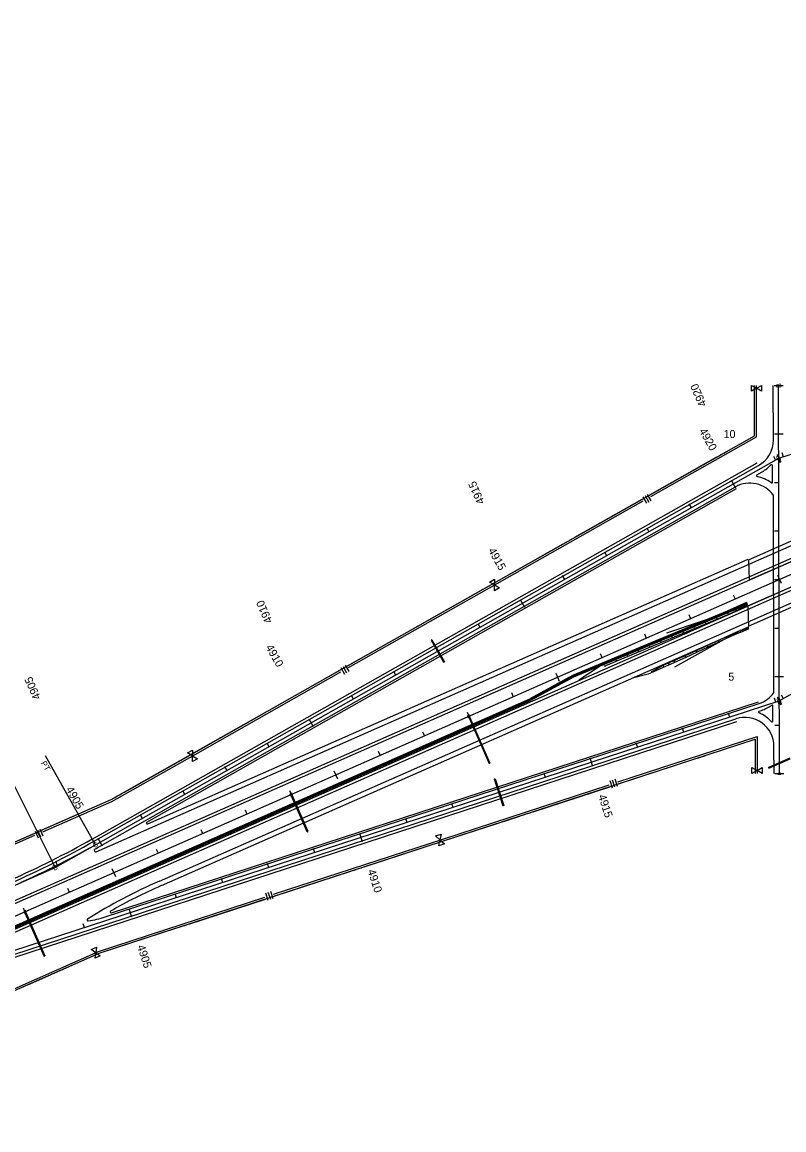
# Model space of a CAD drawing. Extents: x 192699 to 285914, y 194342 to 233219.
# Drawn here: x 235965 to 237535, y 212491 to 214774 of the extents above; entities that cross this region are included whole.
import ezdxf

# ---------------------------------------------------------------- set-up
doc = ezdxf.new("R2010")
doc.units = 0
for name, color, linetype in [('CENT LINE', 7, 'Continuous'), ('CONCRETE', 7, 'Continuous'), ('CURVE DATA', 7, 'Continuous'), ('CURVE LINE', 7, 'Continuous'), ('DRAINAGE', 7, 'Continuous'), ('GUARDRAIL', 7, 'Continuous'), ('R-W - CofA', 7, 'Continuous'), ('R_Proposed Guardrail', 7, 'Continuous'), ('ROAD', 7, 'Continuous'), ('SHOULDER', 7, 'Continuous'), ('STATIONING1', 7, 'Continuous'), ('STATIONING2', 7, 'Continuous'), ('WRSF', 7, 'Continuous')]:
    doc.layers.add(name, color=color, linetype=linetype)

msp = doc.modelspace()

# ---------------------------------------------------------------- linework, layer by layer
at = {"layer": 'CENT LINE'}
for p, q in [((235115.1, 212563.9), (240071.3, 214746.4)), ((237524.9, 213875.3), (239178.5, 214414.4)), ((237525.7, 213375.3), (238935, 214171.8)), ((237526, 213225.3), (237524.6, 214025.3)), ((236115.7, 213078.8), (237524.9, 213875.3)), ((235872.1, 212836.1), (237525.7, 213375.3))]:
    msp.add_line(p, q, dxfattribs=at)
msp.add_arc((235175.9, 214741.5), 1909.9, 293.7671, 299.4752, dxfattribs=at)
at = {"layer": 'CONCRETE'}
for p, q in [((237458.1, 213577.7), (237418.2, 213560.1)), ((237458.1, 213577.7), (237459.7, 213574)), ((237418.2, 213560.1), (237099.5, 213427.3)), ((237419.8, 213556.4), (237101.3, 213423.7)), ((237459.7, 213574), (237419.8, 213556.4)), ((237099.5, 213427.3), (237011.2, 213379.2)), ((237101.3, 213423.7), (237013, 213375.6)), ((235122.3, 212547.4), (237011.2, 213379.2)), ((235123.9, 212543.8), (237013, 213375.6))]:
    msp.add_line(p, q, dxfattribs=at)
at = {"layer": 'CURVE DATA'}
for points in [[(236115.7, 213078.8), (236012.4, 213261.6)], [(235938.7, 213219.7), (236032.8, 213032)]]:
    msp.add_lwpolyline(points, dxfattribs=at)
at = {"layer": 'CURVE LINE'}
for p, q in [((236032.8, 213032), (236115.7, 213078.8)), ((235945.6, 212993.6), (236032.8, 213032))]:
    msp.add_line(p, q, dxfattribs=at)
at = {"layer": 'DRAINAGE'}
for p, q in [((236808, 213500), (236833.6, 213454.7)), ((236809.7, 213500.9), (236835.3, 213455.7)), ((236885.4, 213341.3), (236927.3, 213246.1)), ((236887.2, 213342.1), (236929.1, 213246.9)), ((237504, 213238.8), (237548, 213258)), ((237504, 213236.6), (237548, 213255.8)), ((237504, 213236.6), (237504, 213238.8)), ((236938.1, 213214.2), (236956, 213159)), ((236940, 213214.8), (236957.9, 213159.6)), ((236552.4, 213105), (236519.3, 213180.1)), ((236554.2, 213105.9), (236521.1, 213180.9))]:
    msp.add_line(p, q, dxfattribs=at)
for points in [[(236809.7, 213500.9), (236808, 213500)], [(236833.6, 213454.7), (236835.3, 213455.7)], [(236927.3, 213246.1), (236929.1, 213246.9)], [(236938.1, 213214.2), (236940, 213214.8)], [(236957.9, 213159.6), (236956, 213159)], [(236552.4, 213105), (236554.2, 213105.9)], [(235970.2, 212938.3), (236009.7, 212848.6)], [(235972, 212939.1), (236011.5, 212849.4)], [(236009.7, 212848.6), (236011.5, 212849.4)]]:
    msp.add_lwpolyline(points, dxfattribs=at)
for points in [[(236884.5, 213340.9), (236888.1, 213342.5), (236886.5, 213346.2), (236882.9, 213344.6)], [(236518.4, 213179.7), (236522.1, 213181.3), (236520.4, 213185), (236516.8, 213183.3)], [(235969.3, 212937.9), (235972.9, 212939.5), (235971.3, 212943.2), (235967.7, 212941.5)]]:
    msp.add_lwpolyline(points, close=True, dxfattribs=at)
at = {"layer": 'GUARDRAIL'}
for p, q in [((237438.6, 213563.2), (237293.4, 213514.4)), ((237441.6, 213517.8), (237309.8, 213444.9))]:
    msp.add_line(p, q, dxfattribs=at)
at = {"layer": 'R-W - CofA'}
for p, q in [((237468.4, 214025.2), (237478.7, 214019.3)), ((237468.4, 214013.3), (237468.4, 214025.2)), ((237478.7, 214019.3), (237468.4, 214013.3)), ((237474.8, 213921.6), (237474.6, 214025.2)), ((237478.7, 214019.3), (237488.9, 214025.2)), ((237488.9, 214013.3), (237478.7, 214019.3)), ((237488.9, 214025.2), (237488.9, 214013.3)), ((236148, 213171.8), (237474.8, 213921.6)), ((237244.8, 213795.7), (237252.2, 213782.5)), ((237249.1, 213798.2), (237256.6, 213785)), ((237253.5, 213800.6), (237261, 213787.5)), ((236928.6, 213620.1), (236938.9, 213625.9)), ((236938.9, 213625.9), (236938.8, 213614.1)), ((236938.8, 213614.1), (236928.6, 213620.1)), ((236938.7, 213602.2), (236938.8, 213614.1)), ((236949, 213608), (236938.7, 213602.2)), ((236938.8, 213614.1), (236949, 213608)), ((236621.8, 213443.6), (236629.2, 213430.4)), ((236626.2, 213446.1), (236633.6, 213432.9)), ((236630.6, 213448.5), (236638, 213435.4)), ((237475.9, 213295.9), (237476, 213225.2)), ((236305.6, 213268), (236316, 213273.8)), ((236315.8, 213262), (236305.6, 213268)), ((236315.7, 213250.1), (236315.8, 213262)), ((236316, 213273.8), (236315.8, 213262)), ((236315.8, 213262), (236326.1, 213255.9)), ((236326.1, 213255.9), (236315.7, 213250.1)), ((237469.5, 213237.6), (237480.2, 213231.4)), ((237469.5, 213225.2), (237469.5, 213237.6)), ((237480.2, 213231.4), (237490.9, 213237.6)), ((237490.9, 213237.6), (237490.9, 213225.2)), ((237181.5, 213212.6), (237186.4, 213197.7)), ((237186.5, 213214.3), (237191.4, 213199.3)), ((237480.2, 213231.4), (237469.5, 213225.2)), ((237490.9, 213225.2), (237480.2, 213231.4)), ((237176.5, 213211), (237181.4, 213196)), ((235991.6, 213106.7), (235997.7, 213092.9)), ((235996.2, 213108.8), (236002.3, 213094.9)), ((236000.8, 213110.8), (236006.9, 213097)), ((236816.8, 213096.7), (236828.6, 213100.6)), ((236828.6, 213100.6), (236826, 213088.5)), ((236826, 213088.5), (236816.8, 213096.7)), ((236823.5, 213076.3), (236826, 213088.5)), ((236835.2, 213080.2), (236823.5, 213076.3)), ((236826, 213088.5), (236835.2, 213080.2)), ((236466.6, 212979.5), (236471.4, 212964.6)), ((236471.5, 212981.2), (236476.4, 212966.2)), ((236476.5, 212982.8), (236481.4, 212967.8)), ((236107.1, 212863), (236117.7, 212867.6)), ((236116.4, 212856.2), (236107.1, 212863)), ((236115.2, 212844.7), (236116.4, 212856.2)), ((236125.7, 212849.4), (236115.2, 212844.7)), ((236117.7, 212867.6), (236116.4, 212856.2)), ((236116.4, 212856.2), (236125.7, 212849.4))]:
    msp.add_line(p, q, dxfattribs=at)
for points in [[(237260.8, 213796), (237478.8, 213919.3), (237478.6, 214025.2)], [(237421.3, 213891.4), (237474.8, 213921.6), (237474.6, 214025.2)], [(237258.8, 213799.5), (237397.2, 213877.8)], [(237401.7, 213880.3), (237407, 213883.3)], [(237411.5, 213885.9), (237416.8, 213888.9)], [(236944, 213617), (237245, 213787.1)], [(237104.5, 213712.4), (237243, 213790.6)], [(236942, 213620.5), (237080.5, 213698.8)], [(237084.9, 213701.3), (237090.3, 213704.3)], [(237094.7, 213706.8), (237100.1, 213709.8)], [(236637.8, 213443.9), (236944, 213617)], [(236798.3, 213539.3), (236942, 213620.5)], [(236778.7, 213528.2), (236784.1, 213531.3)], [(236788.5, 213533.8), (236793.9, 213536.8)], [(236635.8, 213447.4), (236774.3, 213525.7)], [(236321, 213264.9), (236622, 213435)], [(236481.6, 213360.3), (236620, 213438.5)], [(236462, 213349.2), (236467.3, 213352.2)], [(236471.8, 213354.7), (236477.1, 213357.7)], [(236319, 213268.4), (236457.5, 213346.7)], [(236123.3, 212854.9), (237475.9, 213295.9)], [(237192.9, 213208.1), (237480.1, 213301.7), (237480.2, 213225.2)], [(237379.4, 213264.5), (237475.9, 213295.9), (237476, 213225.2)], [(236007.5, 213105.5), (236149.8, 213168.1), (236321, 213264.9)], [(236175.4, 213187.2), (236319, 213268.4)], [(237357.1, 213257.2), (237363.2, 213259.2)], [(237368.3, 213260.8), (237374.4, 213262.8)], [(237194.2, 213204.1), (237352, 213255.5)], [(236831.9, 213090.4), (237174.9, 213202.2)], [(237018.4, 213146.8), (237176.2, 213198.2)], [(235330.3, 212811.7), (236148, 213171.8)], [(236005.9, 213109.2), (236148, 213171.8), (236151.3, 213173.6)], [(236155.8, 213176.1), (236161.1, 213179.2)], [(236165.6, 213181.7), (236170.9, 213184.7)], [(237007.3, 213143.1), (237013.3, 213145.1)], [(236833.2, 213086.4), (236991, 213137.8)], [(236996.1, 213139.5), (237002.2, 213141.5)], [(235674.5, 212958.8), (235991, 213098.2)], [(235843.8, 213037.8), (235989.3, 213101.9)], [(236483, 212976.6), (236831.9, 213090.4)], [(236669.5, 213033), (236833.2, 213086.4)], [(236658.3, 213029.4), (236664.4, 213031.3)], [(236484.3, 212972.6), (236642.1, 213024.1)], [(236647.2, 213025.7), (236653.3, 213027.7)], [(236122, 212858.9), (236465, 212970.7)], [(236308.5, 212915.3), (236466.3, 212966.7)], [(236123.3, 212854.9), (236281.1, 212906.4)], [(236286.2, 212908), (236292.3, 212910)], [(236297.3, 212911.7), (236303.4, 212913.6)], [(235330.3, 212491.1), (235386.1, 212530.3), (236123.3, 212854.9)], [(235809.1, 212720.8), (236121.7, 212858.5)], [(235976.6, 212790.3), (236123.3, 212854.9)], [(235966.6, 212785.9), (235972.1, 212788.3)]]:
    msp.add_lwpolyline(points, dxfattribs=at)
at = {"layer": 'R_Proposed Guardrail'}
for p, q in [((237419.8, 213556.4), (237304.4, 213508.3)), ((237442.6, 213566.4), (237419.7, 213556.4)), ((237444, 213563.2), (237421.1, 213553.2)), ((237442.6, 213566.4), (237459.7, 213574)), ((237444, 213563.2), (237461.2, 213570.8)), ((237421.1, 213553.2), (237213.4, 213466.6)), ((237422.4, 213510), (237331.7, 213467.9)), ((237445.3, 213520.1), (237422.4, 213510)), ((237446.7, 213516.9), (237423.8, 213506.8)), ((237445.3, 213520.1), (237462.5, 213527.7)), ((237446.7, 213516.9), (237463.9, 213524.5)), ((237304.4, 213508.3), (237156.7, 213446.8)), ((237423.9, 213506.9), (237333.1, 213464.7)), ((237213.4, 213466.6), (237167.2, 213447.4)), ((237333.1, 213464.7), (237255.3, 213430.4)), ((237331.7, 213467.9), (237285.9, 213447.8)), ((237156.7, 213446.8), (237112.4, 213417.8)), ((237165.3, 213447.6), (237167.2, 213447.4)), ((237166, 213445.8), (237165.3, 213447.6)), ((237166, 213445.8), (237167.2, 213447.4)), ((237285.9, 213447.8), (237263.9, 213435.8)), ((237255.3, 213430.4), (237222.9, 213422.2))]:
    msp.add_line(p, q, dxfattribs=at)
for centre in [(237420.8, 213553.8), (237438, 213561.4), (237443.7, 213563.9), (237446.5, 213565.2), (237449.4, 213566.4), (237452.3, 213567.7), (237453.7, 213568.3), (237455.1, 213569), (237456.6, 213569.6), (237458, 213570.2), (237459.4, 213570.9), (237374.6, 213534.6), (237397.7, 213544.2), (237328.5, 213515.4), (237351.6, 213525), (237422.7, 213509.3), (237439.9, 213516.9), (237445.6, 213519.4), (237448.5, 213520.7), (237451.3, 213521.9), (237454.2, 213523.2), (237455.6, 213523.8), (237457, 213524.5), (237458.5, 213525.1), (237459.9, 213525.7), (237461.3, 213526.4), (237259.2, 213486.5), (237282.3, 213496.1), (237305.4, 213505.8), (237377.4, 213488.3), (237400, 213498.8), (237213.1, 213467.3), (237236.2, 213476.9), (237332, 213467.2), (237354.7, 213477.7), (237190, 213457.7), (237286.2, 213447.1), (237297.7, 213452.1), (237309.1, 213457.1), (237263.9, 213435.8)]:
    msp.add_circle(centre, 0.75, dxfattribs=at)
at = {"layer": 'ROAD'}
for p, q in [((235103, 212591.4), (240059.2, 214773.9)), ((235127.2, 212536.4), (240083.4, 214719)), ((236117.4, 213064.3), (238802.8, 214246.9)), ((236247.6, 213003.6), (238943, 214190.5)), ((237513.8, 213912.8), (237513.6, 214025.3)), ((236112, 213085.3), (237483.3, 213860.4)), ((237512, 213826.5), (237511.9, 213859.9)), ((237479.6, 213841.1), (237490.7, 213847.4)), ((236119.4, 213072.3), (237435.5, 213816.2)), ((237514.7, 213392.2), (237514, 213798.7)), ((237462.5, 213665.9), (237588.2, 213721.3)), ((237463.8, 213624.4), (237589.5, 213679.8)), ((237462.5, 213665.9), (237463.8, 213624.4)), ((237461.2, 213570.8), (237586.9, 213626.2)), ((237462.4, 213529.3), (237588.1, 213584.6)), ((237461.2, 213570.8), (237462.4, 213529.3)), ((237512.8, 213334.1), (237512.8, 213364.3)), ((235874.5, 212829), (237436.3, 213338.2)), ((237515, 213225.3), (237514.9, 213281.3))]:
    msp.add_line(p, q, dxfattribs=at)
for points in [[(236136, 212930), (237484.3, 213369.6)], [(237484.5, 213353.9), (237488.9, 213355.4)]]:
    msp.add_lwpolyline(points, dxfattribs=at)
for centre, radius, start, end in [((237453.8, 213912.7), 60, 299.4752, 0.1), ((237453.8, 213912.7), 75, 299.4752, 316.7583), ((237509.9, 213859.9), 2, 0.1, 136.7583), ((237480.6, 213839.4), 2, 119.4752, 258.3477), ((237465.1, 213763.9), 75, 54.3383, 78.3477), ((237465.1, 213763.9), 60, 35.3477, 119.4752), ((237510, 213826.5), 2, 234.3383, 0.1), ((237465.7, 213426.7), 60, 288.0585, 324.8522), ((237485.1, 213352), 2, 108.0585, 246.9321), ((237454.9, 213281.2), 75, 43.4418, 66.9321), ((237465.7, 213426.7), 75, 288.0585, 305.8617), ((237510.8, 213364.3), 2, 0.1, 125.8617), ((237454.9, 213281.2), 60, 0.0999, 108.0585), ((237510.8, 213334.1), 2, 223.4418, 0.1), ((235175.9, 214741.5), 1902.4, 293.7671, 299.4752), ((236116.2, 213067), 3, 119.3159, 293.7667), ((235175.9, 214741.5), 1917.4, 299.3159, 299.4752), ((236723.9, 211921.9), 1182, 113.7667, 121.8944), ((236100.5, 212923.7), 2, 121.8944, 278.5277), ((236068.5, 213136.8), 217.5, 278.5277, 288.0585)]:
    msp.add_arc(centre, radius, start, end, dxfattribs=at)
at = {"layer": 'SHOULDER'}
for p, q in [((235105.4, 212585.9), (240061.7, 214768.4)), ((235124.7, 212541.9), (240081, 214724.5)), ((236109, 213090.5), (237480.4, 213865.6)), ((236221.6, 213125.5), (237437.5, 213812.7)), ((236223.4, 213121.9), (237461.9, 213667.3)), ((236251.6, 212994.5), (237463, 213527.9)), ((236148.6, 212938.4), (237483, 213373.4)), ((235876.3, 212823.3), (237438.1, 213332.5))]:
    msp.add_line(p, q, dxfattribs=at)
for centre, radius, start, end in [((236222.6, 213123.7), 2, 119.4752, 293.7667), ((235175.9, 214741.5), 1896.4, 293.7671, 299.4752), ((236723.9, 211921.8), 1172, 113.7667, 119.4906), ((236148, 212940.3), 2, 119.4906, 288.0585)]:
    msp.add_arc(centre, radius, start, end, dxfattribs=at)
at = {"layer": 'STATIONING1'}
for points in [[(237522.5, 213633.9), (237529.8, 213617.4)], [(237431, 213593.6), (237434.6, 213585.3)], [(237339.5, 213553.3), (237343.1, 213545)], [(237248, 213513), (237251.6, 213504.7)], [(237156.4, 213472.7), (237160.1, 213464.4)], [(237064.9, 213432.4), (237072.2, 213415.9)], [(236973.4, 213392.1), (236977, 213383.8)], [(236881.9, 213351.8), (236885.5, 213343.5)], [(236790.4, 213311.5), (236794, 213303.2)], [(236698.8, 213271.2), (236702.5, 213262.9)], [(236607.3, 213230.9), (236614.6, 213214.4)], [(236515.8, 213190.6), (236519.4, 213182.3)], [(236424.3, 213150.3), (236427.9, 213142)], [(236332.8, 213110), (236336.4, 213101.7)], [(236241.2, 213069.7), (236244.9, 213061.4)], [(236149.7, 213029.4), (236157, 213012.9)], [(236058.2, 212989.1), (236061.8, 212980.8)], [(235966.7, 212948.8), (235970.3, 212940.5)]]:
    msp.add_lwpolyline(points, dxfattribs=at)
at = {"layer": 'STATIONING2'}
for points in [[(237515.6, 214025.3), (237524.6, 214025.3)], [(237515.6, 214025.3), (237533.6, 214025.3)], [(237515.8, 213925.3), (237533.8, 213925.3)], [(237513.7, 213879.3), (237518.1, 213871.4)], [(237520.5, 213883.1), (237524.9, 213875.3)], [(237520.5, 213883.1), (237529.3, 213867.5)], [(237522.1, 213883.8), (237527.7, 213866.7)], [(237522.1, 213883.8), (237524.9, 213875.3)], [(237531.1, 213886.8), (237533.9, 213878.2)], [(237426.6, 213830.1), (237435.5, 213814.4)], [(237516, 213825.3), (237525, 213825.3)], [(237339.5, 213780.9), (237344, 213773)], [(237252.5, 213731.7), (237256.9, 213723.8)], [(237516.1, 213725.3), (237525.1, 213725.3)], [(237165.4, 213682.5), (237169.9, 213674.6)], [(237078.4, 213633.3), (237082.8, 213625.4)], [(237516.3, 213625.3), (237525.3, 213625.3)], [(236991.3, 213584.1), (237000.2, 213568.4)], [(236904.3, 213534.8), (236908.7, 213527)], [(237516.5, 213525.3), (237525.5, 213525.3)], [(236817.2, 213485.6), (236821.6, 213477.8)], [(236730.1, 213436.4), (236734.6, 213428.6)], [(237516.7, 213425.3), (237534.7, 213425.3)], [(236643.1, 213387.2), (236647.5, 213379.4)], [(237515.6, 213381.5), (237518.4, 213372.9)], [(237521.3, 213383.1), (237530.2, 213367.5)], [(237521.3, 213383.1), (237525.7, 213375.3)], [(237523, 213383.8), (237525.7, 213375.3)], [(237523, 213383.8), (237528.5, 213366.7)], [(237529.7, 213387.8), (237534.1, 213380)], [(237420.6, 213350.5), (237423.4, 213341.9)], [(236556, 213338), (236564.9, 213322.4)], [(237325.5, 213319.5), (237328.3, 213310.9)], [(237516.8, 213325.3), (237525.8, 213325.3)], [(236469, 213288.8), (236473.4, 213281)], [(237230.4, 213288.5), (237233.2, 213279.9)], [(237135.4, 213257.5), (237140.9, 213240.4)], [(236381.9, 213239.6), (236386.3, 213231.8)], [(237040.3, 213226.5), (237043.1, 213217.9)], [(237517, 213225.3), (237535, 213225.3)], [(237517, 213225.3), (237526, 213225.3)], [(236294.9, 213190.4), (236299.3, 213182.6)], [(236945.2, 213195.5), (236948, 213186.9)], [(236850.1, 213164.5), (236852.9, 213155.9)], [(236207.8, 213141.2), (236212.2, 213133.4)], [(236755.1, 213133.5), (236757.8, 213124.9)], [(236660, 213102.5), (236665.6, 213085.4)], [(236120.7, 213092), (236129.6, 213076.3)], [(236564.9, 213071.5), (236567.7, 213062.9)], [(236033.1, 213044.8), (236037.1, 213036.8)], [(236469.8, 213040.5), (236472.6, 213031.9)], [(236374.8, 213009.5), (236377.5, 213000.9)], [(236279.7, 212978.5), (236282.5, 212969.9)], [(236184.6, 212947.5), (236190.2, 212930.4)], [(236089.5, 212916.5), (236092.3, 212907.9)], [(235994.5, 212885.5), (235997.3, 212876.9)]]:
    msp.add_lwpolyline(points, dxfattribs=at)
at = {"layer": 'WRSF'}
for p, q in [((237419, 213558.2), (237155.9, 213448.6)), ((237458.9, 213575.8), (237419, 213558.2)), ((237155.9, 213448.6), (237100.5, 213425.5)), ((237100.5, 213425.5), (237012.2, 213377.5)), ((235123.1, 212545.6), (237012.2, 213377.5))]:
    msp.add_line(p, q, dxfattribs=at)

# ---------------------------------------------------------------- texts
at = {"layer": 'CURVE DATA'}
for s, height, rotation, p in [('B', 10.8, 90.1, (237530, 214019.9)), ('B', 10.8, 29.4752, (237522.8, 213867.9)), ('B', 10.8, 18.0585, (237522.3, 213368.4)), ('PT', 12, 299.4752, (236002.8, 213247)), ('B', 7, 90.1, (237529.5, 213221.8)), ('C', 10.8, 29.4752, (236113.6, 213071.4)), ('B', 10.8, 23.7668, (236030, 213024.8))]:
    msp.add_text(s, height=height, rotation=rotation, dxfattribs=at).set_placement(p)
at = {"layer": 'STATIONING1'}
for s, p in [('4920', (237376.6, 213985.7)), ('4915', (236918.7, 213784.8)), ('4910', (236481.3, 213539.3)), ('4905', (236003.6, 213381.8))]:
    msp.add_text(s, height=16.5, rotation=113.7667, dxfattribs=at).set_placement(p)
at = {"layer": 'STATIONING2'}
for s, rotation, p in [('4920', 299.4752, (237359.8, 213931.5)), ('10', 0.1, (237411.1, 213916.8)), ('4915', 299.4752, (236924.8, 213685)), ('4910', 299.4752, (236466.1, 213485.7)), ('5', 0.1, (237420.8, 213416.8)), ('4905', 299.4752, (236054.2, 213192.9)), ('4915', 288.0585, (237152.1, 213179.4)), ('4910', 288.0585, (236676.6, 213025)), ('4905', 288.0585, (236201.4, 212869.4))]:
    msp.add_text(s, height=16.5, rotation=rotation, dxfattribs=at).set_placement(p)

doc.saveas('drawing.dxf')
